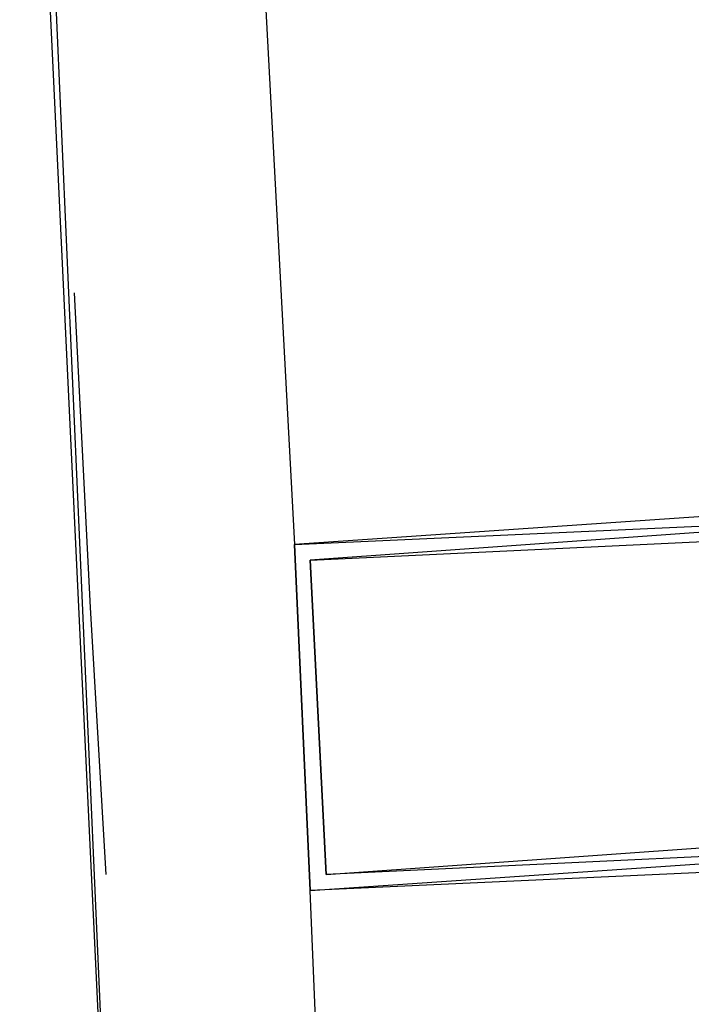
# Model space of a CAD drawing. Header units: feet. Extents: x -79 to 198, y -22 to 181.
# Tile 856 of 982: x 137.207 to 137.777, y 114.548 to 115.383. Entities that reach past the tile are written whole.
import ezdxf

# ---------------------------------------------------------------- set-up
doc = ezdxf.new("R2010")
doc.units = ezdxf.units.FT
doc.layers.add('A-LINEA', color=7, linetype='CONTINUOUS')

msp = doc.modelspace()

# ---------------------------------------------------------------- linework, layer by layer
at = {"layer": 'A-LINEA'}
for p, q in [((137.24, 118.6444), (137.44, 114.9378)), ((137.24, 118.6444), (137.44, 114.9378)), ((137.6, 110.9378), (137.4533, 114.6444)), ((137.6, 110.9378), (137.4533, 114.6444))]:
    msp.add_line(p, q, dxfattribs=at)
for points in [[(137.5067, 106.2578), (137.4533, 109.6311), (137.3467, 112.9911), (137.1867, 116.3644), (136.9733, 119.7244), (136.72, 123.0844), (136.4, 126.4444), (136.04, 129.7911), (135.6267, 133.1378), (135.16, 136.4711), (134.64, 139.8044), (134.0667, 143.1244)], [(137.5067, 106.2578), (137.4533, 109.5911), (137.3467, 112.9244), (137.2, 116.2444), (136.9867, 119.5778), (136.7333, 122.8978), (136.4267, 126.2178), (136.0667, 129.5244), (135.6667, 132.8311), (135.2, 136.1378), (134.6933, 139.4311), (134.1333, 142.7111)], [(137.28, 114.6578), (137.2667, 114.8844), (137.2533, 115.1511)], [(137.28, 114.6578), (137.2667, 114.8844), (137.2533, 115.1511)], [(137.44, 114.9378), (137.4533, 114.6444), (138.04, 114.6844), (138.0267, 114.9778), (137.44, 114.9378)], [(137.44, 114.9378), (137.4533, 114.6444), (138.04, 114.6844), (138.0267, 114.9778), (137.44, 114.9378)], [(137.4533, 114.6444), (137.44, 114.9378), (138.0267, 114.9644), (138.04, 114.6711), (137.4533, 114.6444)], [(137.4533, 114.6444), (137.44, 114.9378), (138.0267, 114.9644), (138.04, 114.6711), (137.4533, 114.6444)], [(137.4533, 114.9244), (137.4667, 114.6578), (138.0267, 114.6978), (138.0133, 114.9644), (137.4533, 114.9244)], [(137.4533, 114.9244), (137.4667, 114.6578), (138.0267, 114.6978), (138.0133, 114.9644), (137.4533, 114.9244)], [(137.4667, 114.6578), (137.4533, 114.9244), (138.0133, 114.9511), (138.0267, 114.6844), (137.4667, 114.6578)], [(137.4667, 114.6578), (137.4533, 114.9244), (138.0133, 114.9511), (138.0267, 114.6844), (137.4667, 114.6578)]]:
    msp.add_lwpolyline(points, dxfattribs=at)

doc.saveas('drawing.dxf')
